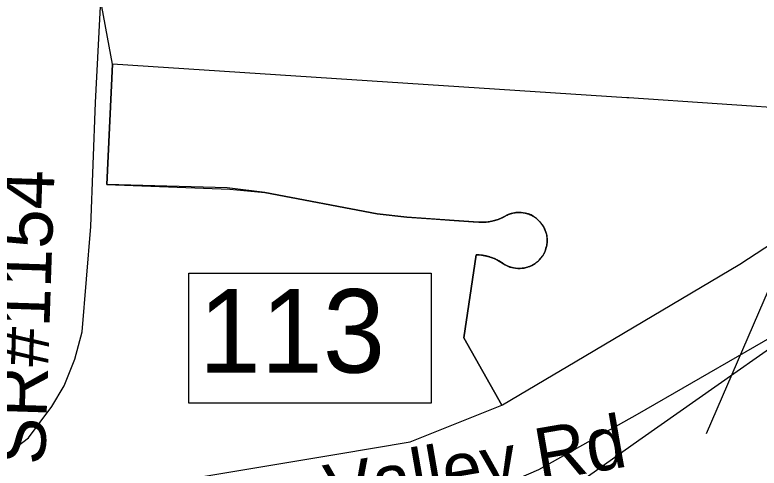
# Model space of a CAD drawing. Extents: x 1662474 to 1856135, y 779280 to 917889.
# Drawn here: x 1722495 to 1723831, y 792571 to 793385 of the extents above; entities that cross this region are included whole.
import ezdxf

# ---------------------------------------------------------------- set-up
doc = ezdxf.new("R2010")
doc.units = 0
for name, color, linetype in [('Exist Boundary Political City Limit New', 7, 'Continuous'), ('Exist Hydrographic Misc Water Feature', 7, 'Continuous'), ('Exist Road Non-System Type 51 Label', 7, 'Continuous'), ('Exist Road Primary Interstate Divided Center Attributed', 7, 'Continuous'), ('Exist Road Primary Interstate Interchange CELL', 7, 'Continuous'), ('Exist Road Primary Interstate Ramp 1 Lane Attributed', 7, 'Continuous'), ('Exist Road Secondary Type 51 Attributed', 7, 'Continuous'), ('Exist Road Secondary Type 51 Label', 7, 'Continuous'), ('Map Preparation Boundary City Limit Buffer Line', 7, 'Continuous')]:
    doc.layers.add(name, color=color, linetype=linetype)

msp = doc.modelspace()

# ---------------------------------------------------------------- linework, layer by layer
at = {"layer": 'Exist Boundary Political City Limit New'}
for points in [[(1723368.9, 792683.8), (1723300.4, 792804.9), (1723322.8, 792953.7), (1723332.4, 792953.1), (1723338.2, 792952.2), (1723343.5, 792951), (1723347.9, 792949.8), (1723354.9, 792947.2), (1723361.1, 792944.2), (1723375.1, 792935.6), (1723383, 792931.8), (1723390, 792930.1), (1723393.4, 792929.5), (1723397.9, 792929.2), (1723399.3, 792929.3), (1723402.1, 792929.2), (1723409.1, 792930), (1723412.6, 792930.8), (1723416, 792931.9), (1723419.3, 792933), (1723422.5, 792934.5), (1723426, 792936.5), (1723428.5, 792938.1), (1723430.6, 792939.7), (1723434, 792942.5), (1723435.9, 792944.4), (1723438.2, 792946.9), (1723442.2, 792952.2), (1723445.8, 792958.6), (1723446.4, 792960.4), (1723447.1, 792962), (1723448.1, 792965.4), (1723449.5, 792970.2), (1723450.2, 792977), (1723450, 792983.7), (1723449.4, 792988.9), (1723448.8, 792991.4), (1723448.6, 792992.4), (1723446.9, 792997.4), (1723445.6, 793000.6), (1723443.6, 793004.5), (1723441.2, 793008.2), (1723438.6, 793011.7), (1723435, 793015.6), (1723433.1, 793017.4), (1723431.1, 793019.1), (1723426, 793022.6), (1723421.3, 793025.3), (1723416.5, 793027.1), (1723411.4, 793028.6), (1723403.3, 793030), (1723397.4, 793029.9), (1723393.9, 793029.6), (1723388.8, 793028.7), (1723385.9, 793027.9), (1723382, 793026.7), (1723380.4, 793026), (1723377.6, 793024.7), (1723373.8, 793022.5), (1723369.8, 793020.5), (1723362.3, 793017.1), (1723350.8, 793014.2), (1723344.6, 793013.1), (1723335.8, 793012.2), (1723327.2, 793012.6), (1723283.5, 793015.4), (1723198.5, 793021.5), (1723145, 793027.6), (1722943.5, 793065.5), (1722875.5, 793074), (1722659.8, 793079.9), (1722669.8, 793296), (1722622.8, 793552.2)], [(1724042.6, 793097.8), (1724042, 793185.4), (1724042.6, 793205.9), (1723914.1, 793214.4), (1723596.6, 793235.9), (1723593.1, 793236), (1722669.8, 793296), (1722659.8, 793079.9)], [(1723368.9, 792683.8), (1723370.1, 792684.4), (1723461, 792738.1), (1723500.6, 792761.5), (1723795.9, 792937.2), (1723840.8, 792966.4), (1724042.6, 793097.8)], [(1722659.8, 793079.9), (1722880.6, 793071.6), (1722943.5, 793065.5), (1723145, 793027.6), (1723198.5, 793021.5), (1723242.9, 793018.4), (1723283.5, 793015.4), (1723317.2, 793013), (1723327.8, 793012.2), (1723329.1, 793012.2), (1723329.8, 793012.2), (1723330.6, 793012.2), (1723331.2, 793012.1), (1723331.9, 793012.1), (1723332.6, 793012.1), (1723333.6, 793012.2), (1723334.2, 793012.2), (1723334.9, 793012.2), (1723335.8, 793012.2), (1723336.4, 793012.2), (1723337.1, 793012.2), (1723337.9, 793012.4), (1723338.6, 793012.4), (1723339.4, 793012.4), (1723340.1, 793012.5), (1723340.9, 793012.6), (1723342.2, 793012.7), (1723342.9, 793012.8), (1723343.5, 793012.9), (1723344.4, 793013), (1723345, 793013.1), (1723345.6, 793013.2), (1723346.4, 793013.2), (1723347.6, 793013.5), (1723348.2, 793013.6), (1723349.4, 793013.9), (1723350, 793013.9), (1723350.8, 793014.2), (1723351.5, 793014.2), (1723352.6, 793014.5), (1723353.2, 793014.7), (1723354.6, 793015.1), (1723355.2, 793015.2), (1723356.4, 793015.5), (1723357, 793015.7), (1723357.6, 793015.9), (1723358.4, 793016.1), (1723359, 793016.4), (1723360.4, 793016.8), (1723361, 793016.9), (1723361.6, 793017.2), (1723362.4, 793017.4), (1723363.1, 793017.7), (1723363.9, 793018), (1723364.8, 793018.4), (1723365.6, 793018.7), (1723366.5, 793019.1), (1723367.6, 793019.6), (1723368.8, 793020.1), (1723369.4, 793020.4), (1723370.4, 793020.9), (1723371.1, 793021.2), (1723372, 793021.6), (1723373.1, 793022.2), (1723373.8, 793022.5), (1723374.6, 793023), (1723375.8, 793023.6), (1723376.8, 793024.2), (1723377.6, 793024.7), (1723378.8, 793025.2), (1723379.6, 793025.7), (1723380.4, 793026), (1723381.1, 793026.4), (1723382, 793026.7), (1723382.9, 793026.9), (1723383.6, 793027.2), (1723384.5, 793027.5), (1723385.4, 793027.8), (1723386.1, 793028), (1723387, 793028.2), (1723387.9, 793028.4), (1723388.8, 793028.7), (1723389.6, 793028.9), (1723390.5, 793029), (1723391.4, 793029.2), (1723392.1, 793029.4), (1723393.1, 793029.4), (1723393.9, 793029.6), (1723394.9, 793029.7), (1723395.6, 793029.8), (1723396.6, 793029.8), (1723397.4, 793029.9), (1723398.4, 793029.9), (1723399.1, 793029.9), (1723400.1, 793029.9), (1723401, 793029.9), (1723401.9, 793029.9), (1723402.8, 793029.9), (1723403.6, 793029.8), (1723404.5, 793029.7)], [(1723404.5, 793029.7), (1723405.4, 793029.6), (1723406.2, 793029.5), (1723407.1, 793029.4), (1723407.9, 793029.2), (1723408.9, 793029.1), (1723409.6, 793028.9), (1723410.6, 793028.8), (1723411.4, 793028.6), (1723412.2, 793028.4), (1723413.1, 793028.1), (1723413.9, 793027.9), (1723414.5, 793027.7), (1723415.2, 793027.5), (1723416.5, 793027.1), (1723417.4, 793026.8), (1723418.1, 793026.4), (1723418.9, 793026.2), (1723419.8, 793025.8), (1723420.6, 793025.4), (1723421.4, 793025.1), (1723422.1, 793024.7), (1723422.9, 793024.2), (1723423.6, 793023.9), (1723424.5, 793023.4), (1723425.2, 793023), (1723426, 793022.6), (1723426.8, 793022.1), (1723427.5, 793021.6), (1723428.1, 793021.2), (1723428.9, 793020.7), (1723429.6, 793020.1), (1723430.4, 793019.6), (1723431.1, 793019.1), (1723431.8, 793018.5), (1723432.4, 793017.9), (1723433.1, 793017.4), (1723433.8, 793016.8), (1723434.4, 793016.2), (1723435, 793015.6), (1723435.6, 793014.9), (1723436.2, 793014.4), (1723436.9, 793013.7), (1723437.4, 793013), (1723438, 793012.4), (1723438.6, 793011.7), (1723439.1, 793011), (1723439.6, 793010.4), (1723440.2, 793009.7), (1723440.8, 793008.9), (1723441.2, 793008.2), (1723441.8, 793007.5), (1723442.2, 793006.8), (1723442.6, 793006), (1723443.1, 793005.2), (1723443.6, 793004.5), (1723444, 793003.8), (1723444.4, 793002.9), (1723444.9, 793002.2), (1723445.2, 793001.4), (1723445.6, 793000.6), (1723445.9, 792999.8), (1723446.2, 792998.9), (1723446.6, 792998.2), (1723446.9, 792997.4), (1723447.2, 792996.5), (1723447.5, 792995.7), (1723447.9, 792994.9), (1723448.1, 792994), (1723448.4, 792993.2), (1723448.6, 792992.4), (1723448.8, 792991.4), (1723449, 792990.6), (1723449.1, 792989.8), (1723449.4, 792988.9), (1723449.5, 792988), (1723449.6, 792987.2), (1723449.8, 792986.2), (1723449.9, 792985.4), (1723449.9, 792984.5), (1723450, 792983.7), (1723450.1, 792982.8), (1723450.1, 792981.9), (1723450.1, 792981), (1723450.1, 792980.2), (1723450.1, 792979.5), (1723450.1, 792978.4), (1723450.1, 792977.5), (1723450.1, 792976.6), (1723450.1, 792975.8), (1723450, 792974.9), (1723449.9, 792974), (1723449.9, 792973.1), (1723449.6, 792972.2), (1723449.5, 792971.4), (1723449.4, 792970.5), (1723449.2, 792969.7), (1723449.1, 792968.8), (1723448.9, 792967.9), (1723448.6, 792967.1)], [(1723448.6, 792967.1), (1723448.4, 792966.2), (1723448.1, 792965.4), (1723447.9, 792964.5), (1723447.6, 792963.7), (1723447.4, 792962.9), (1723447.1, 792962), (1723446.8, 792961.2), (1723446.4, 792960.4), (1723446.1, 792959.6), (1723445.8, 792958.8), (1723445.4, 792958), (1723445, 792957.2), (1723444.6, 792956.4), (1723444.1, 792955.7), (1723443.9, 792955.1), (1723443.4, 792954.1), (1723442.9, 792953.4), (1723442.4, 792952.6), (1723441.9, 792951.9), (1723441.4, 792951.2), (1723440.9, 792950.4), (1723440.4, 792949.7), (1723439.9, 792949), (1723439.4, 792948.4), (1723438.9, 792947.6), (1723438.2, 792946.9), (1723437.8, 792946.2), (1723437.1, 792945.6), (1723436.5, 792945), (1723435.9, 792944.4), (1723435.2, 792943.7), (1723434.6, 792943.1), (1723434, 792942.5), (1723433.4, 792941.9), (1723432.6, 792941.4), (1723432, 792940.8), (1723431.4, 792940.2), (1723430.6, 792939.7), (1723430.1, 792939.2), (1723429.2, 792938.6), (1723428.5, 792938.1), (1723427.8, 792937.6), (1723427.1, 792937.1), (1723426.4, 792936.7), (1723425.6, 792936.2), (1723424.8, 792935.8), (1723424, 792935.3), (1723423.4, 792934.9), (1723422.5, 792934.5), (1723421.6, 792934.1), (1723420.9, 792933.8), (1723420.1, 792933.4), (1723419.2, 792933), (1723418.4, 792932.7), (1723417.6, 792932.4), (1723416.9, 792932.1), (1723416, 792931.9), (1723415.1, 792931.5), (1723414.4, 792931.2), (1723413.5, 792931), (1723412.6, 792930.8), (1723411.8, 792930.6), (1723410.9, 792930.4), (1723410.1, 792930.2), (1723409.1, 792930), (1723408.4, 792929.9), (1723407.4, 792929.8), (1723406.6, 792929.6), (1723405.6, 792929.5), (1723404.9, 792929.4), (1723404, 792929.4), (1723403.1, 792929.2), (1723402.1, 792929.2), (1723401.4, 792929.2), (1723400.4, 792929.2), (1723399.6, 792929.2), (1723398.6, 792929.2), (1723397.9, 792929.2), (1723396.9, 792929.2), (1723396.2, 792929.2), (1723395.1, 792929.4), (1723394.4, 792929.4), (1723393.4, 792929.5), (1723392.6, 792929.7), (1723391.6, 792929.9), (1723390.9, 792929.9), (1723390, 792930.1), (1723389.1, 792930.2), (1723388.2, 792930.5), (1723387.4, 792930.7), (1723386.5, 792930.9), (1723385.6, 792931.2), (1723384.9, 792931.4), (1723384, 792931.7), (1723383.1, 792932), (1723382.4, 792932.2), (1723381.5, 792932.6), (1723380.8, 792932.9), (1723379.9, 792933.2)], [(1723379.9, 792933.2), (1723379.1, 792933.6), (1723378.4, 792934), (1723377.5, 792934.4), (1723376.8, 792934.8), (1723375.9, 792935.2), (1723375.1, 792935.6), (1723374.4, 792936), (1723372.9, 792937), (1723372.4, 792937.4), (1723371.4, 792938), (1723370.4, 792938.8), (1723369.9, 792939.1), (1723368.9, 792939.8), (1723367.9, 792940.4), (1723366.9, 792941), (1723366.4, 792941.4), (1723365.8, 792941.7), (1723365.1, 792942.1), (1723364.1, 792942.7), (1723363, 792943.2), (1723362.5, 792943.6), (1723361.9, 792943.9), (1723361.1, 792944.2), (1723360.5, 792944.6), (1723359.9, 792944.9), (1723359, 792945.4), (1723357.9, 792945.9), (1723356.9, 792946.4), (1723356.2, 792946.6), (1723355.6, 792946.9), (1723354.9, 792947.2), (1723353.5, 792947.8), (1723352.4, 792948.2), (1723351.4, 792948.5), (1723350.1, 792949), (1723349.1, 792949.2), (1723347.9, 792949.8), (1723347.2, 792949.9), (1723346.6, 792950.1), (1723345.9, 792950.4), (1723345.2, 792950.5), (1723344.1, 792950.9), (1723343.5, 792951), (1723342.4, 792951.2), (1723341.8, 792951.4), (1723340.6, 792951.7), (1723340, 792951.9), (1723338.9, 792952), (1723338.2, 792952.2), (1723337.6, 792952.2), (1723337, 792952.4), (1723336.4, 792952.5), (1723335.6, 792952.6), (1723335, 792952.7), (1723334.4, 792952.9), (1723333.8, 792952.9), (1723332.4, 792953.1), (1723331.6, 792953.2), (1723330.9, 792953.2), (1723330.1, 792953.4), (1723329.4, 792953.4), (1723328.8, 792953.4), (1723328.1, 792953.5), (1723327.2, 792953.5), (1723326.6, 792953.6), (1723325.8, 792953.6), (1723325.1, 792953.7), (1723324.2, 792953.7), (1723323.6, 792953.7), (1723322.8, 792953.7), (1723300.4, 792804.9), (1723368.9, 792683.8)], [(1723832.5, 792326.4), (1723755.4, 792228.1), (1723610.9, 791999.2), (1722498.5, 792322.4), (1722631.4, 792521.6), (1722785.4, 792547.5), (1723072.4, 792595.8), (1723204.1, 792618), (1723368.9, 792683.8)]]:
    msp.add_lwpolyline(points, dxfattribs=at)
at = {"layer": 'Exist Hydrographic Misc Water Feature'}
msp.add_lwpolyline([(1723736.3, 792632.5), (1723941.4, 793107.6), (1724138.4, 793737), (1724117.3, 794105.1), (1724170.4, 794389.6), (1724467.3, 794944.9), (1724502.4, 795118.1), (1724513.4, 795400.2)], dxfattribs=at)
at = {"layer": 'Exist Road Primary Interstate Divided Center Attributed'}
msp.add_lwpolyline([(1724002.1, 792892.2), (1723614.6, 792620), (1723321, 792412.1), (1723185.1, 792323), (1722906.4, 792129.9)], dxfattribs=at)
at = {"layer": 'Exist Road Primary Interstate Interchange CELL'}
msp.add_lwpolyline([(1722807, 792920.5), (1723242, 792920.5), (1723242, 792687.3), (1722807, 792687.3)], close=True, dxfattribs=at)
at = {"layer": 'Exist Road Primary Interstate Ramp 1 Lane Attributed'}
msp.add_lwpolyline([(1724002.1, 792892.2), (1723612, 792666.9), (1723435, 792567.7), (1723314.3, 792515.4), (1723196.3, 792479.2), (1722967, 792437.6), (1722808.8, 792418.9), (1722720.3, 792400.1), (1722690.5, 792391.7), (1722659.3, 792380.6), (1722632.2, 792368.9), (1722606.4, 792355.8), (1722585.8, 792341.5)], dxfattribs=at)
at = {"layer": 'Exist Road Secondary Type 51 Attributed'}
msp.add_lwpolyline([(1722126.8, 792280.1), (1722134.2, 792314.9), (1722145.6, 792349.1), (1722166.6, 792386.1), (1722204.8, 792434.7), (1722231.8, 792463.1), (1722266.6, 792487.2), (1722309.5, 792507.3), (1722355.1, 792529.5), (1722426.5, 792559), (1722465.4, 792579.8), (1722498.9, 792609.2), (1722519, 792625.3), (1722561.3, 792681), (1722583.4, 792718.5), (1722602.5, 792766.1), (1722615.2, 792815.7), (1722631.3, 793004.8), (1722639.4, 793227.4), (1722658.8, 793596.1)], dxfattribs=at)
at = {"layer": 'Map Preparation Boundary City Limit Buffer Line'}
for points in [[(1723368.9, 792683.8), (1723300.4, 792804.9), (1723322.8, 792953.7), (1723332.4, 792953.1), (1723338.2, 792952.2), (1723343.5, 792951), (1723347.9, 792949.8), (1723354.9, 792947.2), (1723361.1, 792944.2), (1723375.1, 792935.6), (1723383, 792931.8), (1723390, 792930.1), (1723393.4, 792929.5), (1723397.9, 792929.2), (1723399.3, 792929.3), (1723402.1, 792929.2), (1723409.1, 792930), (1723412.6, 792930.8), (1723416, 792931.9), (1723419.3, 792933), (1723422.5, 792934.5), (1723426, 792936.5), (1723428.5, 792938.1), (1723430.6, 792939.7), (1723434, 792942.5), (1723435.9, 792944.4), (1723438.2, 792946.9), (1723442.2, 792952.2), (1723445.8, 792958.6), (1723446.4, 792960.4), (1723447.1, 792962), (1723448.1, 792965.4), (1723449.5, 792970.2), (1723450.2, 792977), (1723450, 792983.7), (1723449.4, 792988.9), (1723448.8, 792991.4), (1723448.6, 792992.4), (1723446.9, 792997.4), (1723445.6, 793000.6), (1723443.6, 793004.5), (1723441.2, 793008.2), (1723438.6, 793011.7), (1723435, 793015.6), (1723433.1, 793017.4), (1723431.1, 793019.1), (1723426, 793022.6), (1723421.3, 793025.3), (1723416.5, 793027.1), (1723411.4, 793028.6), (1723403.3, 793030), (1723397.4, 793029.9), (1723393.9, 793029.6), (1723388.8, 793028.7), (1723385.9, 793027.9), (1723382, 793026.7), (1723380.4, 793026), (1723377.6, 793024.7), (1723373.8, 793022.5), (1723369.8, 793020.5), (1723362.3, 793017.1), (1723350.8, 793014.2), (1723344.6, 793013.1), (1723335.8, 793012.2), (1723327.2, 793012.6), (1723283.5, 793015.4), (1723198.5, 793021.5), (1723145, 793027.6), (1722943.5, 793065.5), (1722875.5, 793074), (1722659.8, 793079.9), (1722669.8, 793296), (1722622.8, 793552.2)], [(1724042.6, 793097.8), (1724042, 793185.4), (1724042.6, 793205.9), (1723914.1, 793214.4), (1723596.6, 793235.9), (1723593.1, 793236), (1722669.8, 793296), (1722659.8, 793079.9)], [(1723368.9, 792683.8), (1723370.1, 792684.4), (1723461, 792738.1), (1723500.6, 792761.5), (1723795.9, 792937.2), (1723840.8, 792966.4), (1724042.6, 793097.8)], [(1722659.8, 793079.9), (1722880.6, 793071.6), (1722943.5, 793065.5), (1723145, 793027.6), (1723198.5, 793021.5), (1723242.9, 793018.4), (1723283.5, 793015.4), (1723317.2, 793013), (1723327.8, 793012.2), (1723329.1, 793012.2), (1723329.8, 793012.2), (1723330.6, 793012.2), (1723331.2, 793012.1), (1723331.9, 793012.1), (1723332.6, 793012.1), (1723333.6, 793012.2), (1723334.2, 793012.2), (1723334.9, 793012.2), (1723335.8, 793012.2), (1723336.4, 793012.2), (1723337.1, 793012.2), (1723337.9, 793012.4), (1723338.6, 793012.4), (1723339.4, 793012.4), (1723340.1, 793012.5), (1723340.9, 793012.6), (1723342.2, 793012.7), (1723342.9, 793012.8), (1723343.5, 793012.9), (1723344.4, 793013), (1723345, 793013.1), (1723345.6, 793013.2), (1723346.4, 793013.2), (1723347.6, 793013.5), (1723348.2, 793013.6), (1723349.4, 793013.9), (1723350, 793013.9), (1723350.8, 793014.2), (1723351.5, 793014.2), (1723352.6, 793014.5), (1723353.2, 793014.7), (1723354.6, 793015.1), (1723355.2, 793015.2), (1723356.4, 793015.5), (1723357, 793015.7), (1723357.6, 793015.9), (1723358.4, 793016.1), (1723359, 793016.4), (1723360.4, 793016.8), (1723361, 793016.9), (1723361.6, 793017.2), (1723362.4, 793017.4), (1723363.1, 793017.7), (1723363.9, 793018), (1723364.8, 793018.4), (1723365.6, 793018.7), (1723366.5, 793019.1), (1723367.6, 793019.6), (1723368.8, 793020.1), (1723369.4, 793020.4), (1723370.4, 793020.9), (1723371.1, 793021.2), (1723372, 793021.6), (1723373.1, 793022.2), (1723373.8, 793022.5), (1723374.6, 793023), (1723375.8, 793023.6), (1723376.8, 793024.2), (1723377.6, 793024.7), (1723378.8, 793025.2), (1723379.6, 793025.7), (1723380.4, 793026), (1723381.1, 793026.4), (1723382, 793026.7), (1723382.9, 793026.9), (1723383.6, 793027.2), (1723384.5, 793027.5), (1723385.4, 793027.8), (1723386.1, 793028), (1723387, 793028.2), (1723387.9, 793028.4), (1723388.8, 793028.7), (1723389.6, 793028.9), (1723390.5, 793029), (1723391.4, 793029.2), (1723392.1, 793029.4), (1723393.1, 793029.4), (1723393.9, 793029.6), (1723394.9, 793029.7), (1723395.6, 793029.8), (1723396.6, 793029.8), (1723397.4, 793029.9), (1723398.4, 793029.9), (1723399.1, 793029.9), (1723400.1, 793029.9), (1723401, 793029.9), (1723401.9, 793029.9), (1723402.8, 793029.9), (1723403.6, 793029.8), (1723404.5, 793029.7)], [(1723404.5, 793029.7), (1723405.4, 793029.6), (1723406.2, 793029.5), (1723407.1, 793029.4), (1723407.9, 793029.2), (1723408.9, 793029.1), (1723409.6, 793028.9), (1723410.6, 793028.8), (1723411.4, 793028.6), (1723412.2, 793028.4), (1723413.1, 793028.1), (1723413.9, 793027.9), (1723414.5, 793027.7), (1723415.2, 793027.5), (1723416.5, 793027.1), (1723417.4, 793026.8), (1723418.1, 793026.4), (1723418.9, 793026.2), (1723419.8, 793025.8), (1723420.6, 793025.4), (1723421.4, 793025.1), (1723422.1, 793024.7), (1723422.9, 793024.2), (1723423.6, 793023.9), (1723424.5, 793023.4), (1723425.2, 793023), (1723426, 793022.6), (1723426.8, 793022.1), (1723427.5, 793021.6), (1723428.1, 793021.2), (1723428.9, 793020.7), (1723429.6, 793020.1), (1723430.4, 793019.6), (1723431.1, 793019.1), (1723431.8, 793018.5), (1723432.4, 793017.9), (1723433.1, 793017.4), (1723433.8, 793016.8), (1723434.4, 793016.2), (1723435, 793015.6), (1723435.6, 793014.9), (1723436.2, 793014.4), (1723436.9, 793013.7), (1723437.4, 793013), (1723438, 793012.4), (1723438.6, 793011.7), (1723439.1, 793011), (1723439.6, 793010.4), (1723440.2, 793009.7), (1723440.8, 793008.9), (1723441.2, 793008.2), (1723441.8, 793007.5), (1723442.2, 793006.8), (1723442.6, 793006), (1723443.1, 793005.2), (1723443.6, 793004.5), (1723444, 793003.8), (1723444.4, 793002.9), (1723444.9, 793002.2), (1723445.2, 793001.4), (1723445.6, 793000.6), (1723445.9, 792999.8), (1723446.2, 792998.9), (1723446.6, 792998.2), (1723446.9, 792997.4), (1723447.2, 792996.5), (1723447.5, 792995.7), (1723447.9, 792994.9), (1723448.1, 792994), (1723448.4, 792993.2), (1723448.6, 792992.4), (1723448.8, 792991.4), (1723449, 792990.6), (1723449.1, 792989.8), (1723449.4, 792988.9), (1723449.5, 792988), (1723449.6, 792987.2), (1723449.8, 792986.2), (1723449.9, 792985.4), (1723449.9, 792984.5), (1723450, 792983.7), (1723450.1, 792982.8), (1723450.1, 792981.9), (1723450.1, 792981), (1723450.1, 792980.2), (1723450.1, 792979.5), (1723450.1, 792978.4), (1723450.1, 792977.5), (1723450.1, 792976.6), (1723450.1, 792975.8), (1723450, 792974.9), (1723449.9, 792974), (1723449.9, 792973.1), (1723449.6, 792972.2), (1723449.5, 792971.4), (1723449.4, 792970.5), (1723449.2, 792969.7), (1723449.1, 792968.8), (1723448.9, 792967.9), (1723448.6, 792967.1)], [(1723448.6, 792967.1), (1723448.4, 792966.2), (1723448.1, 792965.4), (1723447.9, 792964.5), (1723447.6, 792963.7), (1723447.4, 792962.9), (1723447.1, 792962), (1723446.8, 792961.2), (1723446.4, 792960.4), (1723446.1, 792959.6), (1723445.8, 792958.8), (1723445.4, 792958), (1723445, 792957.2), (1723444.6, 792956.4), (1723444.1, 792955.7), (1723443.9, 792955.1), (1723443.4, 792954.1), (1723442.9, 792953.4), (1723442.4, 792952.6), (1723441.9, 792951.9), (1723441.4, 792951.2), (1723440.9, 792950.4), (1723440.4, 792949.7), (1723439.9, 792949), (1723439.4, 792948.4), (1723438.9, 792947.6), (1723438.2, 792946.9), (1723437.8, 792946.2), (1723437.1, 792945.6), (1723436.5, 792945), (1723435.9, 792944.4), (1723435.2, 792943.7), (1723434.6, 792943.1), (1723434, 792942.5), (1723433.4, 792941.9), (1723432.6, 792941.4), (1723432, 792940.8), (1723431.4, 792940.2), (1723430.6, 792939.7), (1723430.1, 792939.2), (1723429.2, 792938.6), (1723428.5, 792938.1), (1723427.8, 792937.6), (1723427.1, 792937.1), (1723426.4, 792936.7), (1723425.6, 792936.2), (1723424.8, 792935.8), (1723424, 792935.3), (1723423.4, 792934.9), (1723422.5, 792934.5), (1723421.6, 792934.1), (1723420.9, 792933.8), (1723420.1, 792933.4), (1723419.2, 792933), (1723418.4, 792932.7), (1723417.6, 792932.4), (1723416.9, 792932.1), (1723416, 792931.9), (1723415.1, 792931.5), (1723414.4, 792931.2), (1723413.5, 792931), (1723412.6, 792930.8), (1723411.8, 792930.6), (1723410.9, 792930.4), (1723410.1, 792930.2), (1723409.1, 792930), (1723408.4, 792929.9), (1723407.4, 792929.8), (1723406.6, 792929.6), (1723405.6, 792929.5), (1723404.9, 792929.4), (1723404, 792929.4), (1723403.1, 792929.2), (1723402.1, 792929.2), (1723401.4, 792929.2), (1723400.4, 792929.2), (1723399.6, 792929.2), (1723398.6, 792929.2), (1723397.9, 792929.2), (1723396.9, 792929.2), (1723396.2, 792929.2), (1723395.1, 792929.4), (1723394.4, 792929.4), (1723393.4, 792929.5), (1723392.6, 792929.7), (1723391.6, 792929.9), (1723390.9, 792929.9), (1723390, 792930.1), (1723389.1, 792930.2), (1723388.2, 792930.5), (1723387.4, 792930.7), (1723386.5, 792930.9), (1723385.6, 792931.2), (1723384.9, 792931.4), (1723384, 792931.7), (1723383.1, 792932), (1723382.4, 792932.2), (1723381.5, 792932.6), (1723380.8, 792932.9), (1723379.9, 792933.2)], [(1723379.9, 792933.2), (1723379.1, 792933.6), (1723378.4, 792934), (1723377.5, 792934.4), (1723376.8, 792934.8), (1723375.9, 792935.2), (1723375.1, 792935.6), (1723374.4, 792936), (1723372.9, 792937), (1723372.4, 792937.4), (1723371.4, 792938), (1723370.4, 792938.8), (1723369.9, 792939.1), (1723368.9, 792939.8), (1723367.9, 792940.4), (1723366.9, 792941), (1723366.4, 792941.4), (1723365.8, 792941.7), (1723365.1, 792942.1), (1723364.1, 792942.7), (1723363, 792943.2), (1723362.5, 792943.6), (1723361.9, 792943.9), (1723361.1, 792944.2), (1723360.5, 792944.6), (1723359.9, 792944.9), (1723359, 792945.4), (1723357.9, 792945.9), (1723356.9, 792946.4), (1723356.2, 792946.6), (1723355.6, 792946.9), (1723354.9, 792947.2), (1723353.5, 792947.8), (1723352.4, 792948.2), (1723351.4, 792948.5), (1723350.1, 792949), (1723349.1, 792949.2), (1723347.9, 792949.8), (1723347.2, 792949.9), (1723346.6, 792950.1), (1723345.9, 792950.4), (1723345.2, 792950.5), (1723344.1, 792950.9), (1723343.5, 792951), (1723342.4, 792951.2), (1723341.8, 792951.4), (1723340.6, 792951.7), (1723340, 792951.9), (1723338.9, 792952), (1723338.2, 792952.2), (1723337.6, 792952.2), (1723337, 792952.4), (1723336.4, 792952.5), (1723335.6, 792952.6), (1723335, 792952.7), (1723334.4, 792952.9), (1723333.8, 792952.9), (1723332.4, 792953.1), (1723331.6, 792953.2), (1723330.9, 792953.2), (1723330.1, 792953.4), (1723329.4, 792953.4), (1723328.8, 792953.4), (1723328.1, 792953.5), (1723327.2, 792953.5), (1723326.6, 792953.6), (1723325.8, 792953.6), (1723325.1, 792953.7), (1723324.2, 792953.7), (1723323.6, 792953.7), (1723322.8, 792953.7), (1723300.4, 792804.9), (1723368.9, 792683.8)], [(1723832.5, 792326.4), (1723755.4, 792228.1), (1723610.9, 791999.2), (1722498.5, 792322.4), (1722631.4, 792521.6), (1722785.4, 792547.5), (1723072.4, 792595.8), (1723204.1, 792618), (1723368.9, 792683.8)]]:
    msp.add_lwpolyline(points, dxfattribs=at)

# ---------------------------------------------------------------- texts
at = {"layer": 'Exist Road Non-System Type 51 Label'}
msp.add_text('Kersey Valley Rd', height=95, rotation=9.7766, dxfattribs=at).set_placement((1722636.8, 792408.5))
at = {"layer": 'Exist Road Primary Interstate Interchange CELL'}
msp.add_text('113', height=150, dxfattribs=at).set_placement((1722824.6, 792742.1))
at = {"layer": 'Exist Road Secondary Type 51 Label'}
msp.add_text('SR#1154', height=95, rotation=88.1377, dxfattribs=at).set_placement((1722548.7, 792575.5))

doc.saveas('drawing.dxf')
